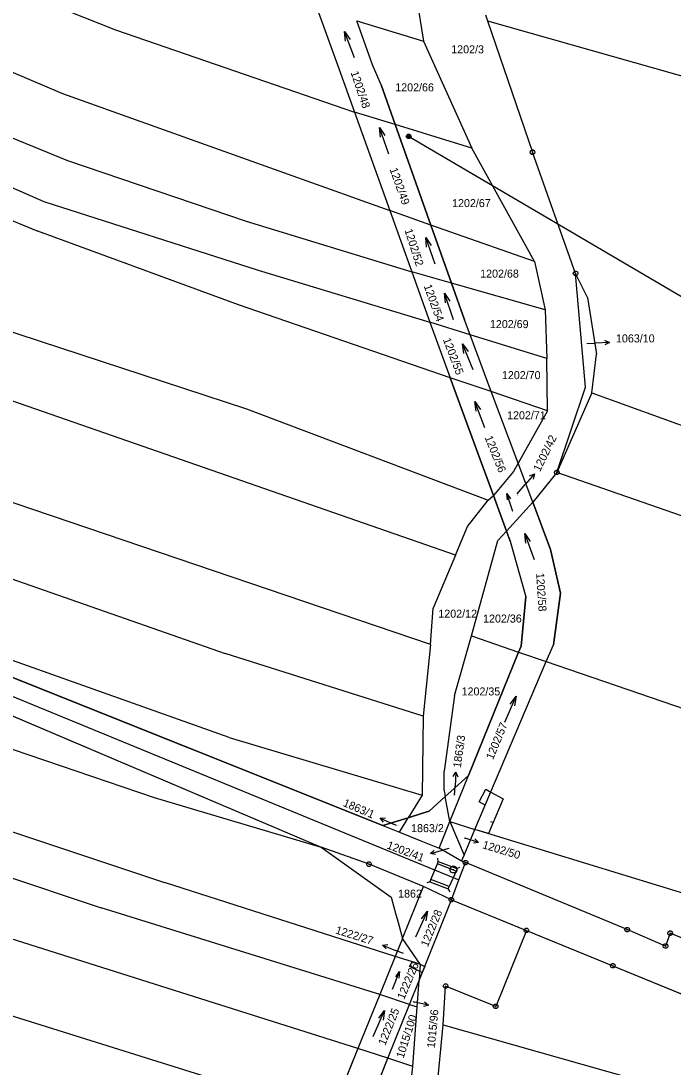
# Model space of a CAD drawing. Extents: x -777309 to -774195, y -1144706 to -1143600.
# Drawn here: x -776190.1 to -776051.5, y -1144266.5 to -1144044.3 of the extents above; entities that cross this region are included whole.
import ezdxf

# ---------------------------------------------------------------- set-up
doc = ezdxf.new("R2010")
doc.units = 0
for name, color, linetype in [('1', 7, 'Continuous'), ('11', 7, 'Continuous'), ('13', 7, 'Continuous'), ('2', 7, 'Continuous'), ('3', 7, 'Continuous'), ('4', 7, 'Continuous'), ('6', 7, 'Continuous'), ('7', 7, 'Continuous'), ('8', 7, 'Continuous')]:
    doc.layers.add(name, color=color, linetype=linetype)

msp = doc.modelspace()

# ---------------------------------------------------------------- linework, layer by layer
at = {"layer": '1'}
for p, q in [((-776237.87, -1144019.26), (-776170, -1144046.22)), ((-776246.74, -1144031.99), (-776181.26, -1144059.74)), ((-776106.01, -1144039.37), (-776104.49, -1144048.64)), ((-776127.12, -1144041.75), (-776122.49, -1144054.47)), ((-776118.65, -1144044.33), (-776104.49, -1144048.64)), ((-776115.32, -1144053.65), (-776118.65, -1144044.33)), ((-776091.37, -1144043.03), (-776090.92, -1144044.35)), ((-776090.92, -1144044.35), (-776030.76, -1144061.4)), ((-776090.92, -1144044.35), (-776081.33, -1144072.23)), ((-776170, -1144046.22), (-776119.18, -1144063.71)), ((-776104.49, -1144048.64), (-776094.23, -1144071.36)), ((-776122.49, -1144054.47), (-776119.18, -1144063.71)), ((-776113.52, -1144057.92), (-776115.32, -1144053.65)), ((-776221.27, -1144057.17), (-776180.2, -1144074)), ((-776181.26, -1144059.74), (-776111.68, -1144084.62)), ((-776113.52, -1144057.92), (-776110.52, -1144066.36)), ((-776252.37, -1144061.74), (-776186.51, -1144088.97)), ((-776230.28, -1144063.14), (-776185.19, -1144082.67)), ((-776110.52, -1144066.36), (-776119.18, -1144063.71)), ((-776119.18, -1144063.71), (-776111.68, -1144084.62)), ((-776094.23, -1144071.36), (-776110.52, -1144066.36)), ((-776110.52, -1144066.36), (-776102.95, -1144087.69)), ((-776080.9, -1144095.44), (-776094.23, -1144071.36)), ((-776072.19, -1144097.96), (-776081.33, -1144072.23)), ((-776180.2, -1144074), (-776142.2, -1144086.85)), ((-776185.19, -1144082.67), (-776139.62, -1144097.29)), ((-776102.95, -1144087.69), (-776111.68, -1144084.62)), ((-776111.68, -1144084.62), (-776107.01, -1144097.64)), ((-776143.82, -1144104.66), (-776186.51, -1144088.97)), ((-776142.2, -1144086.85), (-776107.01, -1144097.64)), ((-776080.9, -1144095.44), (-776102.95, -1144087.69)), ((-776102.95, -1144087.69), (-776098.57, -1144100.04)), ((-776080.9, -1144095.44), (-776078.68, -1144105.69)), ((-776139.62, -1144097.29), (-776103.17, -1144108.34)), ((-776098.57, -1144100.04), (-776107.01, -1144097.64)), ((-776107.01, -1144097.64), (-776103.17, -1144108.34)), ((-776078.68, -1144105.69), (-776098.57, -1144100.04)), ((-776098.57, -1144100.04), (-776095.82, -1144107.8)), ((-776069.64, -1144103.09), (-776072.19, -1144097.96)), ((-776070.08, -1144122.15), (-776072.19, -1144097.96)), ((-776069.64, -1144103.09), (-776067.76, -1144115.13)), ((-776098.85, -1144120.12), (-776143.82, -1144104.66)), ((-776078.68, -1144105.69), (-776078.33, -1144116.06)), ((-776198.07, -1144108.44), (-776142.1, -1144126.74)), ((-776094.62, -1144111), (-776103.17, -1144108.34)), ((-776103.17, -1144108.34), (-776098.85, -1144120.12)), ((-776094.62, -1144111), (-776095.82, -1144107.8)), ((-776078.33, -1144116.06), (-776094.62, -1144111)), ((-776090.1, -1144123.08), (-776094.62, -1144111)), ((-776068.77, -1144123.35), (-776067.76, -1144115.13)), ((-776097.7, -1144157.79), (-776214.75, -1144117.12)), ((-776078.14, -1144127.15), (-776078.33, -1144116.06)), ((-776090.1, -1144123.08), (-776098.85, -1144120.12)), ((-776092.48, -1144137.48), (-776098.85, -1144120.12)), ((-776076.16, -1144140.25), (-776070.08, -1144122.15)), ((-776078.14, -1144127.15), (-776090.1, -1144123.08)), ((-776084.4, -1144138.29), (-776090.1, -1144123.08)), ((-776068.77, -1144123.35), (-776076.16, -1144140.25)), ((-776068.77, -1144123.35), (-775931.31, -1144173.11)), ((-776142.1, -1144126.74), (-776090.77, -1144146.14)), ((-776078.14, -1144127.15), (-776084.4, -1144138.29)), ((-776089.67, -1144145.13), (-776092.48, -1144137.48)), ((-776085.41, -1144140.04), (-776089.67, -1144145.13)), ((-776084.4, -1144138.29), (-776085.41, -1144140.04)), ((-776081.31, -1144146.53), (-776084.4, -1144138.29)), ((-776076.16, -1144140.25), (-776081.31, -1144146.53)), ((-775935.38, -1144189.26), (-776076.16, -1144140.25)), ((-776103.02, -1144176.77), (-776202.98, -1144142.91)), ((-776095.18, -1144151.72), (-776090.77, -1144146.14)), ((-776090.77, -1144146.14), (-776089.67, -1144145.13)), ((-776086.89, -1144152.72), (-776089.67, -1144145.13)), ((-776086.89, -1144152.72), (-776081.31, -1144146.53)), ((-776081.31, -1144146.53), (-776077.54, -1144156.58)), ((-776097.7, -1144157.79), (-776095.18, -1144151.72)), ((-776088.69, -1144154.69), (-776086.89, -1144152.72)), ((-776086.11, -1144154.83), (-776086.89, -1144152.72)), ((-776094.29, -1144174.93), (-776088.69, -1144154.69)), ((-776086.11, -1144154.83), (-776082.76, -1144166.65)), ((-776097.7, -1144157.79), (-776102.45, -1144169.09)), ((-776077.54, -1144156.58), (-776075.4, -1144165.85)), ((-776198.32, -1144160.66), (-776146.7, -1144178.71)), ((-776237.42, -1144165.58), (-776113.15, -1144215.23)), ((-776145.81, -1144196.56), (-776234.45, -1144165.02)), ((-776083.78, -1144177.11), (-776082.76, -1144166.65)), ((-776075.4, -1144165.85), (-776076.92, -1144176.86)), ((-776103.02, -1144176.77), (-776102.45, -1144169.09)), ((-776097.92, -1144187.62), (-776094.29, -1144174.93)), ((-776094.29, -1144174.93), (-776084.3, -1144178.4)), ((-776103.02, -1144176.77), (-776104.57, -1144192.02)), ((-776084.3, -1144178.4), (-776083.78, -1144177.11)), ((-776078.43, -1144180.41), (-776076.92, -1144176.86)), ((-776104.57, -1144192.02), (-776146.7, -1144178.71)), ((-776094.92, -1144204.58), (-776084.3, -1144178.4)), ((-776084.3, -1144178.4), (-776078.43, -1144180.41)), ((-776093.57, -1144216.05), (-776078.43, -1144180.41)), ((-776078.43, -1144180.41), (-775945.61, -1144225.79)), ((-776203.96, -1144186.83), (-776126.28, -1144219.86)), ((-776097.92, -1144187.62), (-776100.09, -1144203.69)), ((-776104.57, -1144192.02), (-776104.82, -1144208.77)), ((-776196.94, -1144197.35), (-776161.72, -1144209.31)), ((-776145.81, -1144196.56), (-776104.82, -1144208.77)), ((-776100.1, -1144207.76), (-776100.09, -1144203.69)), ((-776098.91, -1144214.41), (-776094.92, -1144204.58)), ((-776098.72, -1144208.03), (-776094.92, -1144204.58)), ((-776214.73, -1144208.93), (-776159.55, -1144227.35)), ((-776104.82, -1144208.77), (-776107.77, -1144213.57)), ((-776100.1, -1144207.76), (-776099.9, -1144209.1)), ((-776099.9, -1144209.1), (-776098.72, -1144208.03)), ((-776161.72, -1144209.31), (-776126.28, -1144219.86)), ((-776103.31, -1144212.19), (-776099.9, -1144209.1)), ((-776098.91, -1144214.41), (-776099.9, -1144209.1)), ((-776107.77, -1144213.57), (-776104.97, -1144212.7)), ((-776104.97, -1144212.7), (-776103.31, -1144212.19)), ((-776113.15, -1144215.23), (-776107.77, -1144213.57)), ((-776113.15, -1144215.23), (-776109.59, -1144216.67)), ((-776109.59, -1144216.67), (-776107.77, -1144213.57)), ((-776101.21, -1144220.07), (-776098.91, -1144214.41)), ((-776098.91, -1144214.41), (-776095.89, -1144221.52)), ((-776098.91, -1144214.41), (-776093.57, -1144216.05)), ((-776109.59, -1144216.67), (-776105.05, -1144218.51)), ((-776095.89, -1144221.52), (-776093.57, -1144216.05)), ((-775954.39, -1144258.77), (-776093.57, -1144216.05)), ((-776116.08, -1144223.44), (-776126.28, -1144219.86)), ((-776126.28, -1144219.86), (-776111.41, -1144230.44)), ((-776105.05, -1144218.51), (-776101.21, -1144220.07)), ((-776096.42, -1144222.78), (-776101.21, -1144220.07)), ((-776096.42, -1144222.78), (-776095.89, -1144221.52)), ((-776201.94, -1144223.07), (-776173.05, -1144232.7)), ((-776104.51, -1144228.21), (-776116.08, -1144223.44)), ((-776096.98, -1144226.78), (-776095.57, -1144223.11)), ((-776095.57, -1144223.11), (-776096.42, -1144222.78)), ((-776061.24, -1144237.34), (-776095.57, -1144223.11)), ((-776098.59, -1144230.98), (-776096.98, -1144226.78)), ((-776110.54, -1144243.08), (-776159.55, -1144227.35)), ((-776108.97, -1144239.22), (-776104.51, -1144228.21)), ((-776098.59, -1144230.98), (-776104.51, -1144228.21)), ((-776111.41, -1144230.44), (-776110.38, -1144234.15)), ((-776105.45, -1144248.13), (-776098.59, -1144230.98)), ((-776098.59, -1144230.98), (-776082.64, -1144237.51)), ((-776118.46, -1144262.59), (-776213.85, -1144232.45)), ((-776113.8, -1144251.1), (-776173.05, -1144232.7)), ((-776110.38, -1144234.15), (-776110.12, -1144235.08)), ((-776110.12, -1144235.08), (-776108.97, -1144239.22)), ((-776082.64, -1144237.51), (-776064.26, -1144245.03)), ((-776053.07, -1144240.83), (-776061.24, -1144237.34)), ((-776108.97, -1144239.22), (-776110.54, -1144243.08)), ((-776105.2, -1144244.66), (-776108.97, -1144239.22)), ((-776052.08, -1144238.11), (-776053.07, -1144240.83)), ((-776022.68, -1144250.27), (-776052.08, -1144238.11)), ((-776110.54, -1144243.08), (-776113.8, -1144251.1)), ((-776105.2, -1144244.66), (-776110.54, -1144243.08)), ((-776105.2, -1144244.66), (-776105.45, -1144248.13)), ((-776064.26, -1144245.03), (-775971.84, -1144282.92)), ((-776107.48, -1144253.21), (-776105.45, -1144248.13)), ((-776105.85, -1144253.75), (-776105.45, -1144248.13)), ((-776124.24, -1144276.84), (-776206.49, -1144251.17)), ((-776113.8, -1144251.1), (-776118.46, -1144262.59)), ((-776107.48, -1144253.21), (-776113.8, -1144251.1)), ((-776100.36, -1144257.59), (-776099.81, -1144249.34)), ((-776112.06, -1144264.67), (-776107.48, -1144253.21)), ((-776107.48, -1144253.21), (-776105.85, -1144253.75)), ((-776106.75, -1144266.4), (-776105.85, -1144253.75)), ((-776104.65, -1144302.9), (-776100.36, -1144257.59)), ((-776100.36, -1144257.59), (-775964.86, -1144295.82)), ((-776118.46, -1144262.59), (-776124.24, -1144276.84)), ((-776112.06, -1144264.67), (-776118.46, -1144262.59)), ((-776117.76, -1144278.93), (-776112.06, -1144264.67)), ((-776106.75, -1144266.4), (-776112.06, -1144264.67)), ((-776108.61, -1144281.88), (-776106.75, -1144266.4))]:
    msp.add_line(p, q, dxfattribs=at)
msp.add_lwpolyline([(-776082.64, -1144237.51), (-776089.17, -1144253.64), (-776099.81, -1144249.34)], dxfattribs=at)
at = {"layer": '11'}
for points in [[(-776712.36, -1143980.08), (-776627.91, -1144012.39), (-776609.89, -1144021.72), (-776606.85, -1144023.34), (-776604.66, -1144024.21), (-776527.2, -1144055.02), (-776434.38, -1144092.81), (-776342.13, -1144130.92), (-776325.22, -1144137.73), (-776252.27, -1144167.08), (-776203.96, -1144186.83), (-776126.28, -1144219.86), (-776111.41, -1144230.44), (-776110.38, -1144234.15), (-776110.12, -1144235.08), (-776108.97, -1144239.22), (-776110.54, -1144243.08), (-776113.8, -1144251.1), (-776118.46, -1144262.59), (-776124.24, -1144276.84)], [(-776127.12, -1144041.75), (-776122.49, -1144054.47), (-776119.18, -1144063.71), (-776111.68, -1144084.62), (-776107.01, -1144097.64), (-776103.17, -1144108.34), (-776098.85, -1144120.12), (-776092.48, -1144137.48), (-776089.67, -1144145.13), (-776086.89, -1144152.72), (-776086.11, -1144154.83), (-776082.76, -1144166.65), (-776083.78, -1144177.11), (-776084.3, -1144178.4), (-776094.92, -1144204.58), (-776098.72, -1144208.03), (-776099.9, -1144209.1), (-776103.31, -1144212.19), (-776104.97, -1144212.7), (-776107.77, -1144213.57), (-776113.15, -1144215.23), (-776237.42, -1144165.58)], [(-776022.68, -1144250.27), (-776052.08, -1144238.11), (-776053.07, -1144240.83), (-776061.24, -1144237.34), (-776095.57, -1144223.11), (-776096.42, -1144222.78), (-776095.89, -1144221.52), (-776093.57, -1144216.05), (-776078.43, -1144180.41), (-776076.92, -1144176.86), (-776075.4, -1144165.85), (-776077.54, -1144156.58), (-776081.31, -1144146.53), (-776084.4, -1144138.29), (-776090.1, -1144123.08), (-776094.62, -1144111), (-776095.82, -1144107.8), (-776098.57, -1144100.04), (-776102.95, -1144087.69), (-776110.52, -1144066.36), (-776113.52, -1144057.92), (-776115.32, -1144053.65), (-776118.65, -1144044.33)], [(-776117.76, -1144278.93), (-776112.06, -1144264.67), (-776107.48, -1144253.21), (-776105.45, -1144248.13), (-776098.59, -1144230.98), (-776064.26, -1144245.03), (-775971.84, -1144282.92)]]:
    msp.add_lwpolyline(points, dxfattribs=at)
at = {"layer": '13'}
for p, q in [((-776092.67, -1144210.23), (-776091.29, -1144207.54)), ((-776091.29, -1144207.54), (-776090.2, -1144208.13)), ((-776090.2, -1144208.13), (-776087.55, -1144209.56)), ((-776093.57, -1144216.05), (-776091.4, -1144210.94)), ((-776091.4, -1144210.94), (-776092.67, -1144210.23)), ((-776087.55, -1144209.56), (-776090.69, -1144216.93)), ((-776089.71, -1144214.62), (-776090.17, -1144214.42)), ((-776090.69, -1144216.93), (-776093.57, -1144216.05)), ((-776107.46, -1144245.19), (-776106.92, -1144244.15)), ((-776106.92, -1144244.15), (-776105.2, -1144244.66)), ((-776105.31, -1144246.21), (-776107.46, -1144245.19)), ((-776104.78, -1144246.46), (-776105.31, -1144246.21)), ((-776105.2, -1144244.66), (-776104.26, -1144245.16)), ((-776104.26, -1144245.16), (-776104.78, -1144246.46))]:
    msp.add_line(p, q, dxfattribs=at)
at = {"layer": '3'}
for p, q in [((-776119.2, -1144052.2), (-776121.28, -1144046.58)), ((-776111.89, -1144072.64), (-776113.85, -1144066.98)), ((-776102.06, -1144096), (-776104.04, -1144090.34)), ((-776098.12, -1144107.82), (-776100.02, -1144102.14)), ((-776093.96, -1144118.47), (-776096.22, -1144112.91)), ((-776091.46, -1144130.78), (-776093.58, -1144125.16)), ((-776085.52, -1144148.52), (-776086.8, -1144144.7)), ((-776080.93, -1144158.83), (-776082.99, -1144153.19)), ((-776087.22, -1144193.29), (-776084.84, -1144187.79)), ((-776106.12, -1144238.89), (-776103.68, -1144233.41)), ((-776111.07, -1144250), (-776109.59, -1144246.26)), ((-776115.19, -1144260.03), (-776112.77, -1144254.55))]:
    msp.add_line(p, q, dxfattribs=at)
for points in [[(-776121.06, -1144048.63), (-776121.28, -1144046.58), (-776120.12, -1144048.28)], [(-776113.67, -1144069.03), (-776113.85, -1144066.98), (-776112.73, -1144068.7)], [(-776103.85, -1144092.39), (-776104.04, -1144090.34), (-776102.91, -1144092.06)], [(-776099.86, -1144104.19), (-776100.02, -1144102.14), (-776098.91, -1144103.87)], [(-776095.93, -1144114.95), (-776096.22, -1144112.91), (-776095, -1144114.58)], [(-776093.34, -1144127.21), (-776093.58, -1144125.16), (-776092.41, -1144126.86)], [(-776086.69, -1144146.08), (-776086.8, -1144144.7), (-776086.06, -1144145.87)], [(-776082.77, -1144155.24), (-776082.99, -1144153.19), (-776081.83, -1144154.9)], [(-776086.09, -1144189.42), (-776084.84, -1144187.79), (-776085.17, -1144189.82)], [(-776104.95, -1144235.03), (-776103.68, -1144233.41), (-776104.04, -1144235.44)], [(-776110.39, -1144247.38), (-776109.59, -1144246.26), (-776109.77, -1144247.63)], [(-776114.03, -1144256.17), (-776112.77, -1144254.55), (-776113.12, -1144256.58)]]:
    msp.add_lwpolyline(points, dxfattribs=at)
at = {"layer": '4'}
for p, q in [((-776101.37, -1144222.89), (-776101.47, -1144222.19)), ((-776102.96, -1144226.69), (-776101.57, -1144223.4)), ((-776101.57, -1144223.4), (-776101.37, -1144222.89)), ((-776097.6, -1144224.91), (-776101.57, -1144223.4)), ((-776101.37, -1144222.89), (-776097.41, -1144224.39)), ((-776097.41, -1144224.39), (-776097.6, -1144224.91)), ((-776097.41, -1144224.39), (-776096.77, -1144224.1)), ((-776102.96, -1144226.69), (-776103.16, -1144227.21)), ((-776099.08, -1144228.19), (-776102.96, -1144226.69)), ((-776097.6, -1144224.91), (-776099.08, -1144228.19)), ((-776103.16, -1144227.21), (-776103.83, -1144227.43)), ((-776103.16, -1144227.21), (-776099.28, -1144228.71)), ((-776099.28, -1144228.71), (-776099.08, -1144228.19)), ((-776099.28, -1144228.71), (-776098.94, -1144229.33))]:
    msp.add_line(p, q, dxfattribs=at)
at = {"layer": '6'}
for p, q in [((-775999.24, -1144132.62), (-776107.67, -1144068.88)), ((-776251.9, -1144163.17), (-776096.98, -1144226.78))]:
    msp.add_line(p, q, dxfattribs=at)
msp.add_lwpolyline([(-776107.82, -1144068.4), (-776107.51, -1144068.4), (-776107.26, -1144068.58), (-776107.16, -1144068.87), (-776107.26, -1144069.16), (-776107.51, -1144069.34), (-776107.82, -1144069.34), (-776108.07, -1144069.16), (-776108.17, -1144068.87), (-776108.07, -1144068.58), (-776107.82, -1144068.4), (-776107.79, -1144068.44), (-776107.55, -1144068.44), (-776107.39, -1144068.52), (-776107.95, -1144068.52), (-776108.03, -1144068.6), (-776107.31, -1144068.6), (-776107.31, -1144068.68), (-776108.03, -1144068.68), (-776108.07, -1144068.76), (-776107.27, -1144068.76), (-776107.23, -1144068.84), (-776108.11, -1144068.84), (-776108.11, -1144068.92), (-776107.23, -1144068.92), (-776107.26, -1144069), (-776108.07, -1144069), (-776108.06, -1144069.08), (-776107.25, -1144069.08), (-776107.3, -1144069.16), (-776108.02, -1144069.16), (-776107.94, -1144069.24), (-776107.38, -1144069.24), (-776107.49, -1144069.32), (-776107.83, -1144069.32)], dxfattribs=at)
at = {"layer": '7'}
for p, q in [((-776069.79, -1144112.82), (-776068, -1144112.75)), ((-776065, -1144112.63), (-776068, -1144112.75)), ((-776080.93, -1144140.55), (-776082.91, -1144142.81)), ((-776084.63, -1144144.77), (-776082.91, -1144142.81)), ((-776097.65, -1144203.87), (-776097.82, -1144206.87)), ((-776097.93, -1144208.77), (-776097.82, -1144206.87)), ((-776113.73, -1144213.64), (-776111.01, -1144214.9)), ((-776110.24, -1144215.26), (-776111.01, -1144214.9)), ((-776095.84, -1144217.81), (-776095.64, -1144217.88)), ((-776092.8, -1144218.85), (-776095.64, -1144217.88)), ((-776099.14, -1144220.08), (-776100.18, -1144220.38)), ((-776103.06, -1144221.2), (-776100.18, -1144220.38)), ((-776113.21, -1144240.61), (-776110.43, -1144241.75)), ((-776108.79, -1144242.42), (-776110.43, -1144241.75)), ((-776106.76, -1144252.64), (-776106.35, -1144252.73)), ((-776103.42, -1144253.38), (-776106.35, -1144252.73))]:
    msp.add_line(p, q, dxfattribs=at)
for points in [[(-776066.02, -1144112.17), (-776065, -1144112.63), (-776065.98, -1144113.17)], [(-776081.97, -1144140.98), (-776080.93, -1144140.55), (-776081.22, -1144141.64)], [(-776098.2, -1144204.84), (-776097.65, -1144203.87), (-776097.21, -1144204.9)], [(-776113.03, -1144214.51), (-776113.73, -1144213.64), (-776112.61, -1144213.6)], [(-776093.59, -1144218.05), (-776092.8, -1144218.85), (-776093.91, -1144219)], [(-776101.97, -1144221.41), (-776103.06, -1144221.2), (-776102.24, -1144220.45)], [(-776112.47, -1144241.45), (-776113.21, -1144240.61), (-776112.09, -1144240.53)], [(-776104.29, -1144252.68), (-776103.42, -1144253.38), (-776104.51, -1144253.65)]]:
    msp.add_lwpolyline(points, dxfattribs=at)
at = {"layer": '8'}
for p, q in [((-776081.45, -1144072.23), (-776081.21, -1144072.23)), ((-776072.31, -1144097.96), (-776072.07, -1144097.96)), ((-776076.28, -1144140.25), (-776076.04, -1144140.25)), ((-776116.2, -1144223.44), (-776115.96, -1144223.44)), ((-776095.69, -1144223.11), (-776095.45, -1144223.11)), ((-776098.2, -1144224.57), (-776098.1, -1144224.57)), ((-776098.71, -1144230.98), (-776098.47, -1144230.98)), ((-776082.76, -1144237.51), (-776082.52, -1144237.51)), ((-776061.36, -1144237.34), (-776061.12, -1144237.34)), ((-776052.2, -1144238.11), (-776051.96, -1144238.11)), ((-776053.19, -1144240.83), (-776052.95, -1144240.83)), ((-776064.38, -1144245.03), (-776064.14, -1144245.03)), ((-776099.93, -1144249.34), (-776099.69, -1144249.34)), ((-776089.29, -1144253.64), (-776089.05, -1144253.64))]:
    msp.add_line(p, q, dxfattribs=at)
for points in [[(-776081.18, -1144071.75), (-776080.93, -1144071.93), (-776080.83, -1144072.22), (-776080.93, -1144072.51), (-776081.18, -1144072.69), (-776081.49, -1144072.69), (-776081.74, -1144072.51), (-776081.84, -1144072.22), (-776081.74, -1144071.93), (-776081.49, -1144071.75)], [(-776072.04, -1144097.48), (-776071.79, -1144097.66), (-776071.69, -1144097.95), (-776071.79, -1144098.24), (-776072.04, -1144098.42), (-776072.35, -1144098.42), (-776072.6, -1144098.24), (-776072.7, -1144097.95), (-776072.6, -1144097.66), (-776072.35, -1144097.48)], [(-776076.01, -1144139.77), (-776075.76, -1144139.95), (-776075.66, -1144140.24), (-776075.76, -1144140.53), (-776076.01, -1144140.71), (-776076.32, -1144140.71), (-776076.57, -1144140.53), (-776076.67, -1144140.24), (-776076.57, -1144139.95), (-776076.32, -1144139.77)], [(-776115.93, -1144222.96), (-776115.68, -1144223.14), (-776115.58, -1144223.43), (-776115.68, -1144223.72), (-776115.93, -1144223.9), (-776116.24, -1144223.9), (-776116.49, -1144223.72), (-776116.59, -1144223.43), (-776116.49, -1144223.14), (-776116.24, -1144222.96)], [(-776097.96, -1144223.85), (-776097.62, -1144224.04), (-776097.43, -1144224.38), (-776097.43, -1144224.77), (-776097.62, -1144225.11), (-776097.96, -1144225.3), (-776098.35, -1144225.3), (-776098.69, -1144225.11), (-776098.88, -1144224.77), (-776098.88, -1144224.38), (-776098.69, -1144224.04), (-776098.35, -1144223.85)], [(-776095.42, -1144222.63), (-776095.17, -1144222.81), (-776095.07, -1144223.1), (-776095.17, -1144223.39), (-776095.42, -1144223.57), (-776095.73, -1144223.57), (-776095.98, -1144223.39), (-776096.08, -1144223.1), (-776095.98, -1144222.81), (-776095.73, -1144222.63)], [(-776098.44, -1144230.5), (-776098.19, -1144230.68), (-776098.09, -1144230.97), (-776098.19, -1144231.26), (-776098.44, -1144231.44), (-776098.75, -1144231.44), (-776099, -1144231.26), (-776099.1, -1144230.97), (-776099, -1144230.68), (-776098.75, -1144230.5)], [(-776082.49, -1144237.03), (-776082.24, -1144237.21), (-776082.14, -1144237.5), (-776082.24, -1144237.79), (-776082.49, -1144237.97), (-776082.8, -1144237.97), (-776083.05, -1144237.79), (-776083.15, -1144237.5), (-776083.05, -1144237.21), (-776082.8, -1144237.03)], [(-776061.09, -1144236.86), (-776060.84, -1144237.04), (-776060.74, -1144237.33), (-776060.84, -1144237.62), (-776061.09, -1144237.8), (-776061.4, -1144237.8), (-776061.65, -1144237.62), (-776061.75, -1144237.33), (-776061.65, -1144237.04), (-776061.4, -1144236.86)], [(-776051.93, -1144237.63), (-776051.68, -1144237.81), (-776051.58, -1144238.1), (-776051.68, -1144238.39), (-776051.93, -1144238.57), (-776052.24, -1144238.57), (-776052.49, -1144238.39), (-776052.59, -1144238.1), (-776052.49, -1144237.81), (-776052.24, -1144237.63)], [(-776052.92, -1144240.35), (-776052.67, -1144240.53), (-776052.57, -1144240.82), (-776052.67, -1144241.11), (-776052.92, -1144241.29), (-776053.23, -1144241.29), (-776053.48, -1144241.11), (-776053.58, -1144240.82), (-776053.48, -1144240.53), (-776053.23, -1144240.35)], [(-776064.11, -1144244.55), (-776063.86, -1144244.73), (-776063.76, -1144245.02), (-776063.86, -1144245.31), (-776064.11, -1144245.49), (-776064.42, -1144245.49), (-776064.67, -1144245.31), (-776064.77, -1144245.02), (-776064.67, -1144244.73), (-776064.42, -1144244.55)], [(-776099.66, -1144248.86), (-776099.41, -1144249.04), (-776099.31, -1144249.33), (-776099.41, -1144249.62), (-776099.66, -1144249.8), (-776099.97, -1144249.8), (-776100.22, -1144249.62), (-776100.32, -1144249.33), (-776100.22, -1144249.04), (-776099.97, -1144248.86)], [(-776089.02, -1144253.16), (-776088.77, -1144253.34), (-776088.67, -1144253.63), (-776088.77, -1144253.92), (-776089.02, -1144254.1), (-776089.33, -1144254.1), (-776089.58, -1144253.92), (-776089.68, -1144253.63), (-776089.58, -1144253.34), (-776089.33, -1144253.16)]]:
    msp.add_lwpolyline(points, close=True, dxfattribs=at)

# ---------------------------------------------------------------- texts
at = {"layer": '2'}
for s, height, p in [('1202/3', 1.7, (-776098.62, -1144051.23)), ('1202/66', 1.7, (-776110.52, -1144059.3)), ('1202/67', 1.7, (-776098.44, -1144083.88)), ('1202/68', 1.7, (-776092.47, -1144098.86)), ('1202/69', 1.7, (-776090.4, -1144109.58)), ('1063/10', 0.1, (-776069.77, -1144112.82)), ('1202/70', 1.7, (-776087.85, -1144120.42)), ('1202/71', 1.7, (-776086.75, -1144128.94)), ('1202/12', 1.7, (-776101.36, -1144171.09)), ('1202/36', 1.7, (-776091.85, -1144172.12)), ('1202/35', 1.7, (-776096.42, -1144187.6)), ('1863/3', 0.1, (-776097.91, -1144208.77)), ('1863/1', 0.1, (-776110.22, -1144215.26)), ('1863/2', 1.7, (-776107.15, -1144216.64)), ('1202/50', 0.1, (-776095.82, -1144217.81)), ('1202/41', 0.1, (-776099.12, -1144220.08)), ('1862', 1.7, (-776109.91, -1144230.55)), ('1015/96', 0.1, (-776106.74, -1144252.64))]:
    msp.add_text(s, height=height, dxfattribs=at).set_placement(p)
for s, height, rotation, p in [('1202/48', 1.7, 288.6561, (-776120.03, -1144055.3)), ('1202/49', 1.7, 289.5729, (-776111.74, -1144075.84)), ('1202/52', 1.7, 287.7967, (-776108.57, -1144088.78)), ('1202/54', 1.7, 289.9166, (-776104.49, -1144100.64)), ('1202/55', 1.7, 290.8334, (-776100.42, -1144112.01)), ('1202/56', 1.7, 291.8074, (-776091.54, -1144132.81)), ('1202/42', 0.1, 289.6875, (-776084.62, -1144144.79)), ('1202/58', 1.7, 273.7592, (-776080.58, -1144161.62)), ('1202/57', 1.7, 67.4944, (-776089.75, -1144201.38)), ('1222/28', 1.7, 67.609, (-776103.61, -1144241.15)), ('1222/27', 0.1, 68.8695, (-776108.78, -1144242.4)), ('1222/26', 1.7, 67.2652, (-776108.64, -1144252.32)), ('1222/25', 1.7, 68.0674, (-776112.66, -1144262.07)), ('1015/100', 1.7, 72.3073, (-776108.77, -1144264.78))]:
    msp.add_text(s, height=height, rotation=rotation, dxfattribs=at).set_placement(p)
at = {"layer": '7'}
msp.add_text('1063/10', height=1.7, dxfattribs=at).set_placement((-776063.61, -1144112.62))
for s, rotation, p in [('1202/42', 63.8848, (-776079.76, -1144140.2)), ('1863/3', 82.2194, (-776096.58, -1144203.06)), ('1863/1', 336.6127, (-776121.77, -1144211.03)), ('1202/41', 339.2483, (-776112.44, -1144220.05)), ('1202/50', 343.0871, (-776092.11, -1144220.02)), ('1222/27', 342.6288, (-776123.35, -1144238.12)), ('1015/96', 84.5686, (-776102.1, -1144262.56))]:
    msp.add_text(s, height=1.7, rotation=rotation, dxfattribs=at).set_placement(p)

doc.saveas('drawing.dxf')
